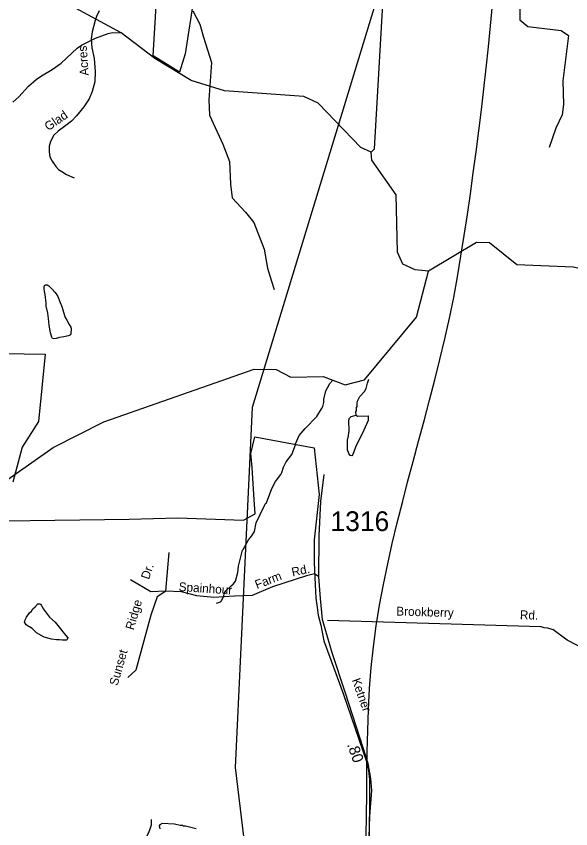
# Model space of a CAD drawing. Extents: x 1551653 to 1702041, y 811336 to 920032.
# Drawn here: x 1588463 to 1592607, y 858680 to 864750 of the extents above; entities that cross this region are included whole.
import ezdxf

# ---------------------------------------------------------------- set-up
doc = ezdxf.new("R2010")
doc.units = 0
for name, color, linetype in [('Old_Level_10', 7, 'Continuous'), ('Old_Level_11', 7, 'Continuous'), ('Old_Level_17', 7, 'Continuous'), ('Old_Level_3', 7, 'Continuous'), ('Old_Level_32', 7, 'Continuous'), ('Old_Level_35', 7, 'Continuous'), ('Old_Level_49', 7, 'Continuous'), ('Old_Level_56', 7, 'Continuous'), ('Old_Level_59', 7, 'Continuous'), ('Old_Level_62', 7, 'Continuous'), ('Old_Level_8', 7, 'Continuous')]:
    doc.layers.add(name, color=color, linetype=linetype)

msp = doc.modelspace()

# ---------------------------------------------------------------- linework, layer by layer
at = {"layer": 'Old_Level_3'}
msp.add_lwpolyline([(1591078.818, 858622.699), (1591080.931, 858780.718), (1591082.424, 858938.783), (1591083.974, 859096.809), (1591086.255, 859254.713), (1591089.942, 859412.413), (1591095.713, 859569.823), (1591104.24, 859726.861), (1591116.201, 859883.443), (1591132.272, 860039.486), (1591153.122, 860194.906), (1591178.392, 860349.717), (1591207.171, 860504.018), (1591239.019, 860657.877), (1591273.497, 860811.359), (1591310.165, 860964.529), (1591348.585, 861117.456), (1591388.314, 861270.204), (1591428.914, 861422.84), (1591469.946, 861575.432), (1591510.969, 861728.044), (1591551.544, 861880.744), (1591591.231, 862033.597), (1591629.59, 862186.67), (1591666.181, 862340.029), (1591700.566, 862493.741), (1591732.303, 862647.872), (1591760.955, 862802.488), (1591786.543, 862957.605), (1591810.991, 863113.012), (1591834.563, 863268.663), (1591857.261, 863424.538), (1591879.084, 863580.618), (1591900.033, 863736.886), (1591920.108, 863893.321), (1591939.31, 864049.906), (1591957.64, 864206.622), (1591975.097, 864363.449), (1591991.682, 864520.369), (1592007.396, 864677.362), (1592022.237, 864834.412)], dxfattribs=at)
at = {"layer": 'Old_Level_32'}
for points in [[(1591826.318, 866036.569), (1591898.618, 865771.268), (1591907.916, 865729.27), (1591936.718, 865638.87), (1591988.716, 865495.97), (1592042.217, 865323.171), (1592063.716, 865286.669), (1592083.316, 865256.469), (1592102.817, 865234.271), (1592132.817, 865219.671), (1592160.615, 865209.271), (1592190.517, 865204.871), (1592235.067, 865207.493), (1592225.616, 864723.884)], [(1591129.613, 857165.385), (1591114.29, 857528.276), (1591104.846, 857906.365), (1591114.29, 858108.012), (1591104.846, 858356.921), (1591098.55, 858539.664), (1591104.807, 858773.45), (1591120.547, 858965.646), (1591114.251, 859053.866), (1591092.214, 859167.294), (1591032.402, 859353.187), (1590922.221, 859699.769), (1590825.106, 859993.958), (1590771.589, 860173.551), (1590752.701, 860242.867), (1590736.961, 860400.404), (1590724.368, 860561.092), (1590727.541, 860868.478), (1590740.133, 861123.688), (1590765.318, 861325.336)]]:
    msp.add_lwpolyline(points, dxfattribs=at)
at = {"layer": 'Old_Level_35'}
for p, q in [((1589581.114, 860455.809), (1589605.563, 860744.527)), ((1592579.995, 860089.313), (1592472.423, 860167.609))]:
    msp.add_line(p, q, dxfattribs=at)
for points in [[(1589083.023, 864791.772), (1589062.521, 864747.972), (1589054.122, 864718.071), (1589030.723, 864634.37), (1589024.122, 864582.471), (1589029.122, 864514.272), (1589045.923, 864434.072), (1589052.623, 864337.973), (1589049.421, 864259.971), (1589030.323, 864188.072), (1589007.423, 864132.573), (1588968.624, 864073.072), (1588913.624, 864005.772), (1588874.923, 863966.271), (1588832.522, 863934.972), (1588776.022, 863891.672), (1588743.424, 863862.174), (1588718.824, 863814.572), (1588708.224, 863778.571), (1588709.622, 863736.774), (1588715.022, 863698.572), (1588732.624, 863666.272), (1588760.022, 863627.873), (1588777.824, 863605.675), (1588803.522, 863589.172), (1588839.323, 863568.572), (1588897.023, 863543.874)], [(1589783.011, 864790.801), (1589835.344, 864689.735), (1589861.74, 864593.941), (1589921.293, 864404.484), (1589902.151, 864125.619), (1589906.428, 864011.922), (1590006.393, 863794.791), (1590057.439, 863664.938), (1590063.82, 863496.768), (1590076.582, 863392.46), (1590176.216, 863285.178), (1590237.671, 863209.285), (1590316.254, 863010.556), (1590340.567, 862868.477), (1590369.936, 862772.029), (1590391.697, 862707.804)], [(1592225.616, 864723.884), (1592286.219, 864673.942), (1592536.19, 864643.298), (1592589.823, 864606.115), (1592548.526, 864266.999), (1592554.269, 864091.825), (1592543.731, 864013.534), (1592494.565, 863914.471), (1592446.887, 863769.993)], [(1595317.995, 860909.71), (1595186.199, 860857.595), (1595098.184, 860842.914), (1594956.383, 860857.595), (1594663.002, 860945.678), (1594345.172, 861038.654), (1594203.371, 861072.909), (1594125.137, 861043.548), (1593978.446, 860935.891), (1593934.439, 860877.168), (1593929.549, 860730.363), (1593958.887, 860485.688), (1593953.998, 860338.882), (1593924.66, 860236.118), (1593870.873, 860187.183), (1593763.3, 860162.716), (1593650.837, 860157.822), (1593465.029, 860099.1), (1593186.316, 859991.442), (1592971.171, 859913.146), (1592853.818, 859947.401), (1592579.995, 860089.313)], [(1590724.368, 860561.092), (1590691.074, 860583.041), (1590632.397, 860568.36), (1590377.078, 860485.808), (1590226.259, 860421.114), (1590094.532, 860416.661), (1589938.984, 860406.738), (1589812.103, 860418.718), (1589698.467, 860450.916), (1589581.114, 860455.809)], [(1589581.114, 860455.809), (1589468.651, 860450.916), (1589317.071, 860538.999)], [(1589581.114, 860455.809), (1589517.549, 860411.767), (1589468.651, 860274.749), (1589356.189, 859863.694), (1589297.513, 859809.866)], [(1590790.018, 860238.88), (1592383.915, 860191.781), (1592406.717, 860183.457), (1592432.718, 860181.056), (1592472.423, 860167.609)], [(1589022.066, 858092.28), (1589048.169, 858143.383), (1589064.668, 858165.283), (1589095.915, 858207.656), (1589124.734, 858250.921), (1589182.372, 858301.397), (1589226.468, 858346.026), (1589251.071, 858375.727), (1589279.637, 858420.378), (1589345.678, 858497.937), (1589400.848, 858563.675), (1589429.722, 858605.882), (1589450.421, 858647.483), (1589462.721, 858671.482), (1589473.321, 858709.284), (1589473.721, 858749.284)]]:
    msp.add_lwpolyline(points, dxfattribs=at)
at = {"layer": 'Old_Level_49'}
for points in [[(1589792.664, 864904.084), (1589724.659, 864468.466), (1589683.855, 864332.335), (1589486.64, 864454.853), (1589527.443, 865121.892)], [(1587898.165, 862237.852), (1588679.901, 862224.983), (1588629.189, 861721.833), (1588507.006, 861531.325), (1588437.866, 861269.376)], [(1588382.692, 860980.443), (1589307.022, 860993.101), (1589669.83, 861003.164), (1590162.125, 860984.187), (1590248.562, 861033.065), (1590247.624, 861036.084), (1590242.443, 861136.044), (1590226.862, 861379.774), (1590216.228, 861482.84), (1590246.792, 861606.653), (1590690.607, 861525.546), (1590725.825, 861177.017), (1590689.182, 860837.931), (1590689.182, 860671.123), (1590697.638, 860501.579), (1590703.275, 860403.135), (1590711.73, 860332.037), (1590720.187, 860274.611), (1590739.917, 860200.778), (1590762.466, 860083.191), (1590906.217, 859689.414), (1591083.793, 859175.315), (1591095.068, 859115.155), (1591103.524, 859046.79), (1591099.296, 857935.189)]]:
    msp.add_lwpolyline(points, dxfattribs=at)
at = {"layer": 'Old_Level_56'}
msp.add_lwpolyline([(1594795.417, 882224.158), (1594492.304, 881911.724), (1594314.227, 881725.829), (1594181.696, 881585.23), (1591756.719, 879036.343), (1591646.319, 875141.951), (1590597.318, 874408.75), (1590660.92, 873411.252), (1590633.821, 873059.655), (1590510.018, 871286.457), (1590671.819, 869193.062), (1591400.592, 867299.426), (1591680.416, 866598.966), (1590226.62, 861827.778), (1590099.721, 859136.383), (1590298.021, 857488.686)], dxfattribs=at)
at = {"layer": 'Old_Level_59'}
for points in [[(1591114.559, 863734.329), (1591139.576, 863760.063), (1591217.598, 865101.104), (1591369.542, 865839.907)], [(1591114.559, 863734.329), (1591039.613, 863768.573), (1590719.527, 864100.142), (1590611.567, 864151.508), (1590020.607, 864193.031), (1589771.571, 864270.336), (1589498.544, 864433.455), (1589246.74, 864627.229), (1588721.602, 864912.046), (1588557.56, 865089.416), (1588518.6, 865264.121), (1588513.576, 865507.107), (1588497.582, 865566.572)], [(1591543.631, 862845.736), (1591443.565, 862854.348), (1591352.625, 862898.845), (1591311.614, 862988.35), (1591301.567, 863415.371), (1591121.531, 863675.069), (1591114.559, 863734.329)], [(1593888.709, 860373.628), (1593787.003, 860431.761), (1593545.554, 860631.994), (1593406.632, 860825.153), (1593286.574, 861175.69), (1593262.583, 861268.066), (1593336.606, 861752.399), (1593416.577, 862092.17), (1593410.63, 862292.506), (1593254.585, 862453.267), (1592755.23, 862847.707), (1592624.665, 862875.469), (1592204.619, 862893.233), (1592001.132, 863056.166), (1591902.98, 863058.562), (1591543.631, 862845.736)], [(1587871.558, 860921.015), (1588739.544, 861527.149), (1589117.557, 861719.795), (1590240.525, 862113.905), (1590406.617, 862110.522), (1590514.577, 862052.492), (1590756.538, 862057.516), (1590922.528, 861995.078), (1591064.629, 862034.755), (1591454.536, 862502.889), (1591543.631, 862845.736)]]:
    msp.add_lwpolyline(points, dxfattribs=at)
at = {"layer": 'Old_Level_62'}
for points in [[(1588436.477, 864108.139), (1588481.793, 864147.099), (1588554.792, 864228.095), (1588611.386, 864277.41), (1588651.679, 864304.887), (1588732.264, 864351.844), (1588800.034, 864399.518), (1588918.041, 864511.374), (1588950.337, 864534.955), (1589054.914, 864585.603), (1589151.288, 864620.462), (1589183.379, 864628.049), (1589246.74, 864627.229)], [(1588731.547, 862711.325), (1588752.667, 862688.871), (1588762.509, 862676.056), (1588772.865, 862655.755), (1588792.345, 862611.874), (1588804.443, 862580.706), (1588812.235, 862556.613), (1588824.128, 862514.167), (1588829.459, 862498.891), (1588842.377, 862478.488), (1588859.499, 862447.32), (1588871.187, 862427.533), (1588872.828, 862415.537), (1588872.212, 862377.09), (1588868.316, 862369.503), (1588854.885, 862362.223), (1588817.566, 862355.969), (1588785.988, 862350.228), (1588762.509, 862343.051), (1588743.542, 862340.898), (1588733.495, 862343.564), (1588728.573, 862351.253), (1588719.038, 862384.882), (1588708.068, 862442.501), (1588703.865, 862491.714), (1588698.841, 862532.212), (1588687.768, 862582.859), (1588685.615, 862606.235), (1588679.771, 862670.622), (1588673.927, 862694.715), (1588671.056, 862713.068), (1588671.979, 862727.524), (1588675.26, 862739.519), (1588682.949, 862743.723), (1588692.997, 862742.287), (1588705.505, 862736.443), (1588731.547, 862711.325)], [(1589960.629, 860366.041), (1589988.721, 860373.731), (1589994.77, 860379.677), (1590013.122, 860411.358), (1590019.479, 860441.296), (1590029.731, 860457.187), (1590068.179, 860494.712), (1590084.275, 860506.502), (1590102.525, 860530.186), (1590119.339, 860593.957), (1590123.85, 860641.939), (1590153.275, 860761.484), (1590158.299, 860764.765), (1590198.182, 860838.892), (1590224.531, 860868.522), (1590242.883, 860900.305), (1590255.699, 860964.076), (1590315.164, 861089.26), (1590325.416, 861109.15), (1590333.413, 861115.097), (1590373.604, 861221.006), (1590401.798, 861274.73), (1590439.938, 861325.583), (1590448.14, 861341.474), (1590460.546, 861381.357), (1590481.051, 861421.034), (1590523.702, 861476.501), (1590550.564, 861548.167), (1590550.666, 861556.164), (1590577.323, 861617.782), (1590622.947, 861670.788), (1590709.069, 861760.703), (1590745.671, 861817.605), (1590753.873, 861833.497), (1590762.28, 861865.382), (1590762.588, 861889.373), (1590777.249, 861951.094), (1590807.904, 862006.663), (1590828.922, 862031.167)], [(1591003.114, 861770.341), (1591001.371, 861794.332), (1591005.472, 861802.329), (1591005.779, 861826.32), (1591009.88, 861834.214), (1591010.188, 861858.205), (1591014.289, 861874.199), (1591030.693, 861907.931), (1591065.142, 861945.455), (1591079.495, 861969.344), (1591087.903, 862009.124), (1591097.745, 862037.421)], [(1591003.114, 861770.341), (1591012.956, 861762.241), (1591093.542, 861763.471), (1591092.619, 861729.228), (1591061.758, 861657.664), (1590998.295, 861530.532), (1590977.585, 861474.758), (1590971.536, 861466.864), (1590957.49, 861467.069), (1590947.75, 861483.165), (1590938.01, 861511.257), (1590938.932, 861583.231), (1590947.237, 861615.116), (1590947.544, 861639.107), (1590951.646, 861647.002), (1590948.672, 861731.073), (1590952.876, 861746.965), (1590967.024, 861760.806), (1591003.114, 861770.341)], [(1588644.152, 860359.039), (1588666.015, 860320.901), (1588712.228, 860261.101), (1588753.546, 860222.162), (1588793.224, 860173.975), (1588812.174, 860151.062), (1588824.042, 860134.807), (1588834.037, 860124.178), (1588848.372, 860106.31), (1588844.066, 860092.879), (1588839.659, 860088.541), (1588814.166, 860089.025), (1588805.302, 860089.791), (1588785.938, 860091.042), (1588763.211, 860090.46), (1588726.595, 860096.044), (1588672.875, 860111.674), (1588615.405, 860143.56), (1588582.355, 860175.147), (1588561.029, 860187.553), (1588551.077, 860193.982), (1588537.959, 860203.985), (1588525.466, 860223.993), (1588526.716, 860230.244), (1588530.464, 860239.623), (1588539.834, 860260.88), (1588563.388, 860292.949), (1588576.613, 860306.175), (1588587.192, 860322.488), (1588605.581, 860338.265), (1588623.972, 860359.301), (1588644.152, 860359.039)], [(1589808.583, 858678.719), (1589728.92, 858699.737), (1589712.926, 858699.942), (1589704.929, 858704.043), (1589688.935, 858704.248), (1589645.054, 858712.758), (1589553.088, 858717.935), (1589536.991, 858708.144), (1589530.942, 858700.198), (1589536.684, 858678.155)]]:
    msp.add_lwpolyline(points, dxfattribs=at)

# ---------------------------------------------------------------- texts
at = {"layer": 'Old_Level_10'}
for s, rotation, p in [('Acres', 93.9878806, (1589004.944, 864308.08)), ('Glad', 34.6242944, (1588702.769, 863890.944)), ('Dr.', 71.1165111, (1589454.707, 860537.421)), ('Rd.', 12.0352, (1590528.481, 860563.8)), ('Farm', 21.3896389, (1590262.336, 860469.409)), ('Spainhour', 356.1353556, (1589675.738, 860456.411)), ('Ridge', 73.8611528, (1589340.674, 860160.324)), ('Brookberry', 358.3074028, (1591302.714, 860273.013)), ('Rd.', 358.3074028, (1592226.521, 860245.681)), ('Sunset', 73.8611528, (1589219.837, 859743.899))]:
    msp.add_text(s, height=65.6167, rotation=rotation, dxfattribs=at).set_placement(p)
at = {"layer": 'Old_Level_11'}
msp.add_text('Ketner', height=65.6167, rotation=289.7381833, dxfattribs=at).set_placement((1590969.821, 859790.705))
at = {"layer": 'Old_Level_17'}
msp.add_text('.80', height=82.0208, rotation=289.5044139, dxfattribs=at).set_placement((1590934.503, 859308.437))
at = {"layer": 'Old_Level_8'}
msp.add_text('1316', height=147.6375, dxfattribs=at).set_placement((1590811.586, 860903.542))

doc.saveas('drawing.dxf')
